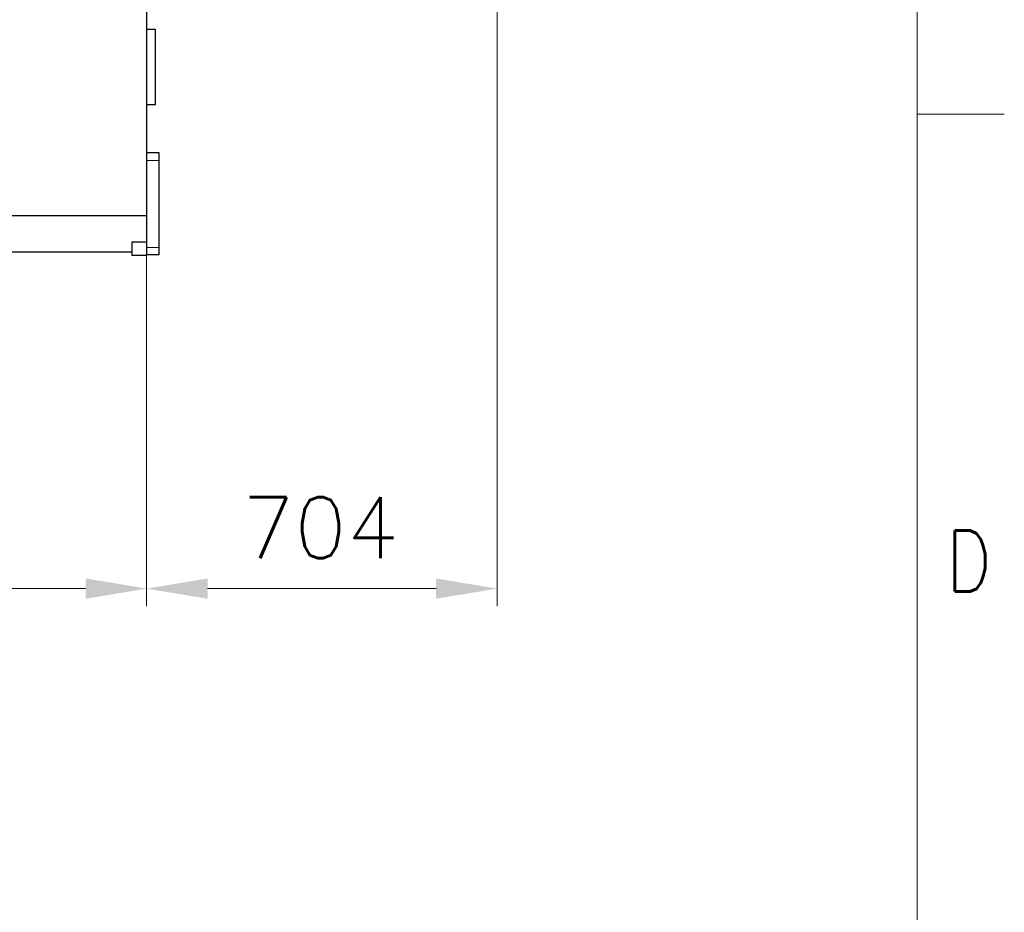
# Model space of a CAD drawing. Header units: inches. Extents: x 0 to 20790, y -12 to 14700.
# Tile 429 of 436: x 18812 to 20790, y 7497 to 9289. Entities that reach past the tile are written whole.
import ezdxf

# ---------------------------------------------------------------- set-up
doc = ezdxf.new("R2010")
doc.units = ezdxf.units.IN
for name, color, linetype, true_color in [('1', 7, 'Continuous', 0xffffff), ('210', 7, 'Continuous', 0xffffff), ('254', 7, 'Continuous', 0xffffff)]:
    doc.layers.add(name, color=color, linetype=linetype, true_color=true_color)
doc.styles.add('latin_extended', font='simplex.shx')
doc.dimstyles.get("Standard").update_dxf_attribs({"dimtxt": 0.18, "dimasz": 0.18, "dimexe": 0.18, "dimexo": 0.0625, "dimgap": 0.09, "dimtad": 0, "dimtih": 1, "dimtoh": 1, "dimdec": 4, "dimzin": 0, "dimdsep": 46, "dimtxsty": 'Standard', "dimcen": 0.09, "dimadec": 0, "dimazin": 0, "dimtfac": 1, "dimtdec": 4, "dimtofl": 0, "dimtmove": 0, "dimatfit": 3, "dimfxl": 1, "dimtolj": 1, "dimtzin": 0, "dimarcsym": 0})

# ---------------------------------------------------------------- blocks, each defined once
blk = doc.blocks.new('_U1')
at = {"layer": '254', "color": 3, "linetype": 'Continuous', "lineweight": 13, "transparency": 16777216}
for p, q in [((19067.1, 9564.5), (19067.1, 8111.8)), ((14417.1, 9439.5), (14417.1, 8111.8)), ((14539.6, 8146.8), (18944.6, 8146.8))]:
    blk.add_line(p, q, dxfattribs=at)
at = {"layer": '254', "color": 3, "transparency": 16777216}
for points in [[(14539.6, 8167.2), (14539.6, 8126.4), (14417.1, 8146.8)], [(18944.6, 8126.4), (18944.6, 8167.2), (19067.1, 8146.8)]]:
    blk.add_solid(points, dxfattribs=at)
at = {"layer": 'Defpoints', "color": 0, "transparency": 16777216}
for p in [(19067.1, 9599.5), (14417.1, 9474.5), (19067.1, 8146.8)]:
    blk.add_point(p, dxfattribs=at)
at = {"layer": '254', "color": 2, "lineweight": 13, "transparency": 16777216, "insert": (16526.3, 8330.6), "char_height": 122.5, "attachment_point": 1, "style": 'latin_extended'}
blk.add_mtext('\\A1;4650', dxfattribs=at)
blk = doc.blocks.new('_U4')
at = {"layer": '254', "color": 3, "linetype": 'Continuous', "lineweight": 13, "transparency": 16777216}
for p, q in [((19771.1, 9909.6), (19771.1, 8111.8)), ((19067.1, 9689.5), (19067.1, 8111.8)), ((19189.6, 8146.8), (19648.6, 8146.8))]:
    blk.add_line(p, q, dxfattribs=at)
at = {"layer": '254', "color": 3, "transparency": 16777216}
for points in [[(19189.6, 8167.2), (19189.6, 8126.4), (19067.1, 8146.8)], [(19648.6, 8126.4), (19648.6, 8167.2), (19771.1, 8146.8)]]:
    blk.add_solid(points, dxfattribs=at)
at = {"layer": 'Defpoints', "color": 0, "transparency": 16777216}
for p in [(19771.1, 9944.6), (19067.1, 9724.5), (19771.1, 8146.8)]:
    blk.add_point(p, dxfattribs=at)
at = {"layer": '254', "color": 2, "lineweight": 13, "transparency": 16777216, "insert": (19258.7, 8330.6), "char_height": 122.5, "attachment_point": 1, "style": 'latin_extended'}
blk.add_mtext('\\A1;704', dxfattribs=at)

msp = doc.modelspace()

# ---------------------------------------------------------------- linework, layer by layer
at = {"layer": '1', "color": 2, "linetype": 'Continuous', "lineweight": 25}
for p, q in [((19067.097, 9428.771), (19067.097, 8896.068)), ((19085.097, 9269.463), (19067.097, 9269.463)), ((19085.097, 9194.463), (19085.097, 9269.463)), ((19085.097, 9119.463), (19085.097, 9194.463)), ((19067.097, 9119.463), (19085.097, 9119.463)), ((19092.097, 9021.963), (19067.097, 9021.963)), ((19092.097, 9006.963), (19092.097, 9021.963)), ((19092.097, 8831.963), (19092.097, 9006.963)), ((14357.097, 8896.068), (19067.097, 8896.068)), ((19067.097, 8896.068), (19067.097, 8842.663)), ((19037.097, 8842.663), (19037.097, 8816.463)), ((19067.097, 8842.663), (19037.097, 8842.663)), ((19067.097, 8842.663), (19067.097, 8816.463)), ((14387.097, 8823.463), (19037.097, 8823.463)), ((19092.097, 8816.963), (19092.097, 8831.963)), ((19037.097, 8816.463), (19067.097, 8816.463)), ((19092.097, 8816.963), (19067.097, 8816.963))]:
    msp.add_line(p, q, dxfattribs=at)
at = {"layer": '1', "color": 110, "linetype": 'Continuous', "lineweight": 13}
for p, q in [((19092.097, 9006.963), (19067.097, 9006.963)), ((19092.097, 8831.963), (19067.097, 8831.963))]:
    msp.add_line(p, q, dxfattribs=at)
at = {"layer": '210', "color": 7, "linetype": 'Continuous', "lineweight": 18}
for p, q in [((20615, 175), (20615, 14525)), ((20790, 9100), (20615, 9100))]:
    msp.add_line(p, q, dxfattribs=at)

# ---------------------------------------------------------------- texts
at = {"layer": '210', "color": 211, "linetype": 'Continuous', "lineweight": 18, "insert": (20673.721, 8140.689), "char_height": 122.5, "attachment_point": 7, "line_spacing_factor": 0.963855, "style": 'latin_extended'}
msp.add_mtext('\\W0.8203;D', dxfattribs=at)

# ---------------------------------------------------------------- dimensions: what is measured, and where the dimension line sits
at = {"layer": '254', "color": 2, "linetype": 'Continuous', "lineweight": 13}
for base, p1, p2, picture, middle in [((19771.097, 8146.817), (19067.097, 9724.463), (19771.097, 9944.625), '_U4', (19419.097, 8146.817)), ((19067.097, 8146.817), (14417.097, 9474.463), (19067.097, 9599.463), '_U1', (16742.097, 8146.817))]:
    dim = msp.add_linear_dim(base=base, p1=p1, p2=p2, dimstyle='Standard', override={"dimscale": 35, "dimtxt": 3.5, "dimasz": 3.5, "dimexe": 1, "dimexo": 1, "dimgap": 1.75, "dimtad": 1, "dimtih": 1, "dimtoh": 0, "dimdec": 2, "dimlfac": 1, "dimzin": 8, "dimdsep": 46, "dimlunit": 2, "dimtxsty": 'latin_extended', "dimsah": 1, "dimse1": 0, "dimse2": 0, "dimsd1": 0, "dimsd2": 0, "dimclrd": 3, "dimclre": 3, "dimclrt": 2, "dimtol": 0, "dimtm": -0.1, "dimtfac": 0.714286, "dimtdec": 3, "dimtofl": 1, "dimtmove": 0, "dimtzin": 8, "dimlwd": 13, "dimlwe": 13}, dxfattribs=at)
    dim.commit()
    dim.dimension.update_dxf_attribs({"geometry": picture, "text_midpoint": middle, "dimtype": 160})

doc.saveas('drawing.dxf')
